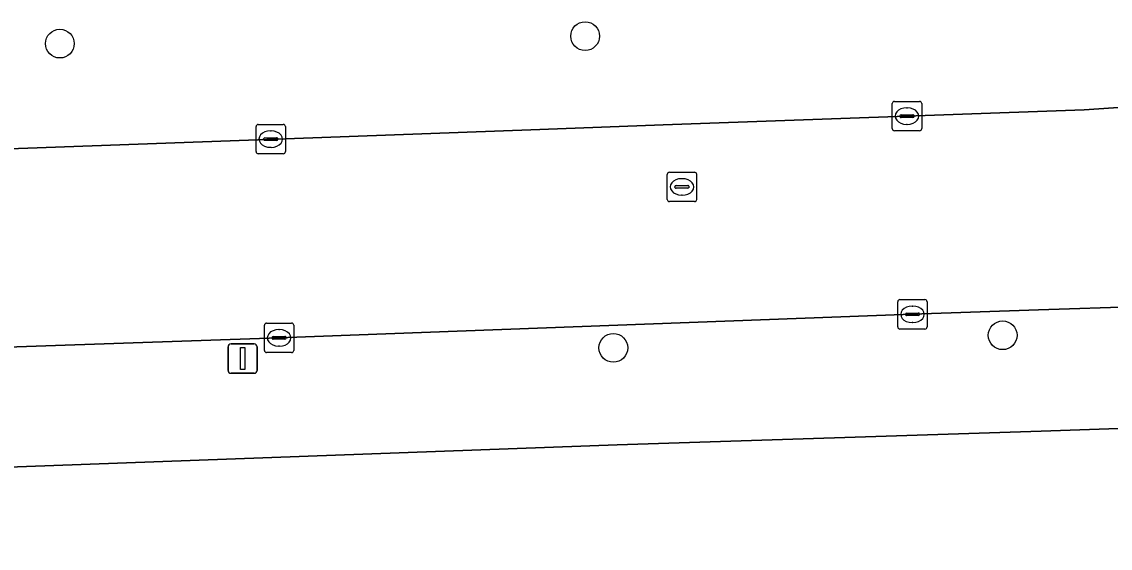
# Model space of a CAD drawing. Extents: x 160554 to 161248, y 385329 to 386506.
# Drawn here: x 160780.16 to 160817.19, y 386435.11 to 386453.01 of the extents above; entities that cross this region are included whole.
import ezdxf

# ---------------------------------------------------------------- set-up
doc = ezdxf.new("R2010")
doc.units = 0
for name, color, linetype in [('IMGEO_Berm_groen', 7, 'Continuous'), ('IMGEO_Boom', 7, 'Continuous'), ('IMGEO_Groenvoorziening', 7, 'Continuous'), ('IMGEO_Kolk', 7, 'Continuous'), ('IMGEO_Lichtmast', 7, 'Continuous'), ('IMGEO_Rijbaan_lokaal_open', 7, 'Continuous'), ('IMGEO_Rioolput', 7, 'Continuous'), ('IMGEO_Voetpad_open', 7, 'Continuous')]:
    doc.layers.add(name, color=color, linetype=linetype)

msp = doc.modelspace()

# ---------------------------------------------------------------- linework, layer by layer
at = {"layer": 'IMGEO_Berm_groen'}
msp.add_lwpolyline([(160699.51, 386445.745), (160700.83, 386445.849), (160714.11, 386446.348), (160714.461, 386446.361), (160732.021, 386447.013), (160765.559, 386448.179), (160769.785, 386448.34), (160776.608, 386448.576), (160790.065, 386449.068), (160797.785, 386449.346), (160801.984, 386449.504), (160816.307, 386450.025), (160819.297, 386450.219), (160825.608, 386450.611), (160831.374, 386451.025)], dxfattribs=at)
at = {"layer": 'IMGEO_Boom'}
for centre in [(160799.327, 386452.525), (160781.458, 386452.272), (160813.529, 386442.353), (160800.286, 386441.924)]:
    msp.add_circle(centre, 0.489, dxfattribs=at)
at = {"layer": 'IMGEO_Groenvoorziening'}
msp.add_lwpolyline([(160960.041, 386435.154), (160962.332, 386435.242), (160970.895, 386435.378), (160970.895, 386436.703), (160968.056, 386436.703), (160968.056, 386439.167), (160971.006, 386439.167), (160971.006, 386437.437), (160972.339, 386437.466), (160972.126, 386444.713), (160937.591, 386443.488), (160886.276, 386441.629), (160825.373, 386439.458), (160814.834, 386439.093), (160800.419, 386438.624), (160707.062, 386435.203)], dxfattribs=at)
at = {"layer": 'IMGEO_Kolk'}
for p, q in [((160809.775, 386449.38), (160809.775, 386450.232)), ((160809.85, 386450.306), (160810.702, 386450.306)), ((160810.776, 386450.232), (160810.776, 386449.38)), ((160810.263, 386450.086), (160810.288, 386450.086)), ((160788.207, 386449.524), (160789.059, 386449.524)), ((160810.034, 386449.8), (160810.034, 386449.812)), ((160810.472, 386449.763), (160810.074, 386449.763)), ((160810.077, 386449.849), (160810.475, 386449.849)), ((160810.286, 386449.526), (160810.261, 386449.526)), ((160810.518, 386449.812), (160810.518, 386449.8)), ((160788.132, 386448.598), (160788.132, 386449.45)), ((160788.62, 386449.304), (160788.645, 386449.304)), ((160789.133, 386449.45), (160789.133, 386448.598)), ((160810.702, 386449.306), (160809.85, 386449.306)), ((160788.391, 386449.018), (160788.391, 386449.03)), ((160788.829, 386448.981), (160788.431, 386448.981)), ((160788.434, 386449.067), (160788.832, 386449.067)), ((160788.643, 386448.744), (160788.618, 386448.744)), ((160788.875, 386449.03), (160788.875, 386449.018)), ((160789.059, 386448.524), (160788.207, 386448.524)), ((160810.035, 386443.565), (160810.887, 386443.565)), ((160809.96, 386442.639), (160809.96, 386443.491)), ((160810.448, 386443.345), (160810.473, 386443.345)), ((160810.961, 386443.491), (160810.961, 386442.639)), ((160810.219, 386443.059), (160810.219, 386443.071)), ((160810.657, 386443.022), (160810.259, 386443.022)), ((160810.262, 386443.108), (160810.66, 386443.108)), ((160810.703, 386443.071), (160810.703, 386443.059)), ((160788.414, 386441.839), (160788.414, 386442.691)), ((160788.489, 386442.765), (160789.341, 386442.765)), ((160788.902, 386442.545), (160788.927, 386442.545)), ((160789.415, 386442.691), (160789.415, 386441.839)), ((160810.887, 386442.565), (160810.035, 386442.565)), ((160810.471, 386442.785), (160810.446, 386442.785)), ((160788.673, 386442.259), (160788.673, 386442.271)), ((160789.111, 386442.222), (160788.713, 386442.222)), ((160788.716, 386442.308), (160789.114, 386442.308)), ((160789.157, 386442.271), (160789.157, 386442.259)), ((160789.341, 386441.765), (160788.489, 386441.765)), ((160788.925, 386441.985), (160788.9, 386441.985))]:
    msp.add_line(p, q, dxfattribs=at)
for points in [[(160809.775, 386449.38), (160809.775, 386450.232)], [(160809.85, 386450.306), (160810.702, 386450.306)], [(160810.776, 386450.232), (160810.776, 386449.38)], [(160788.207, 386449.524), (160789.059, 386449.524)], [(160788.132, 386448.598), (160788.132, 386449.45)], [(160789.133, 386449.45), (160789.133, 386448.598)], [(160810.702, 386449.306), (160809.85, 386449.306)], [(160789.059, 386448.524), (160788.207, 386448.524)], [(160810.035, 386443.565), (160810.887, 386443.565)], [(160809.96, 386442.639), (160809.96, 386443.491)], [(160810.961, 386443.491), (160810.961, 386442.639)], [(160788.414, 386441.839), (160788.414, 386442.691)], [(160788.489, 386442.765), (160789.341, 386442.765)], [(160789.415, 386442.691), (160789.415, 386441.839)], [(160810.887, 386442.565), (160810.035, 386442.565)], [(160789.341, 386441.765), (160788.489, 386441.765)]]:
    msp.add_lwpolyline(points, dxfattribs=at)
for centre, radius, start, end in [((160809.852, 386450.23), 0.0765, 91.552, 178.448), ((160809.852, 386450.23), 0.0765, 91.552, 178.448), ((160810.7, 386450.23), 0.0765, 1.552, 88.448), ((160810.7, 386450.23), 0.0765, 1.552, 88.448), ((160788.209, 386449.448), 0.0765, 91.552, 178.448), ((160788.209, 386449.448), 0.0765, 91.552, 178.448), ((160789.057, 386449.448), 0.0765, 1.552, 88.448), ((160789.057, 386449.448), 0.0765, 1.552, 88.448), ((160810.074, 386449.809), 0.0403, 85.8775, 175.7526), ((160810.071, 386449.799), 0.0366, 178.938, 274.7102), ((160810.475, 386449.806), 0.043, 264.8664, 352.4533), ((160810.479, 386449.811), 0.0386, 1.7309, 96.639), ((160809.852, 386449.382), 0.0765, 181.552, 268.448), ((160809.852, 386449.382), 0.0765, 181.552, 268.448), ((160810.7, 386449.382), 0.0765, 271.552, 358.448), ((160810.7, 386449.382), 0.0765, 271.552, 358.448), ((160788.431, 386449.027), 0.0403, 85.8775, 175.7526), ((160788.428, 386449.017), 0.0366, 178.938, 274.7102), ((160788.832, 386449.024), 0.043, 264.8664, 352.4533), ((160788.836, 386449.029), 0.0386, 1.7309, 96.639), ((160788.209, 386448.6), 0.0765, 181.552, 268.448), ((160788.209, 386448.6), 0.0765, 181.552, 268.448), ((160789.057, 386448.6), 0.0765, 271.552, 358.448), ((160789.057, 386448.6), 0.0765, 271.552, 358.448), ((160810.037, 386443.489), 0.0765, 91.552, 178.448), ((160810.037, 386443.489), 0.0765, 91.552, 178.448), ((160810.885, 386443.489), 0.0765, 1.552, 88.448), ((160810.885, 386443.489), 0.0765, 1.552, 88.448), ((160810.259, 386443.068), 0.0403, 85.8775, 175.7526), ((160810.256, 386443.058), 0.0366, 178.938, 274.7102), ((160810.66, 386443.065), 0.043, 264.8664, 352.4533), ((160810.664, 386443.07), 0.0386, 1.7309, 96.639), ((160788.491, 386442.689), 0.0765, 91.552, 178.448), ((160788.491, 386442.689), 0.0765, 91.552, 178.448), ((160789.339, 386442.689), 0.0765, 1.552, 88.448), ((160789.339, 386442.689), 0.0765, 1.552, 88.448), ((160810.037, 386442.641), 0.0765, 181.552, 268.448), ((160810.037, 386442.641), 0.0765, 181.552, 268.448), ((160810.885, 386442.641), 0.0765, 271.552, 358.448), ((160810.885, 386442.641), 0.0765, 271.552, 358.448), ((160788.713, 386442.268), 0.0403, 85.8775, 175.7526), ((160788.71, 386442.258), 0.0366, 178.938, 274.7102), ((160789.114, 386442.265), 0.043, 264.8664, 352.4533), ((160789.118, 386442.27), 0.0386, 1.7309, 96.639), ((160788.491, 386441.841), 0.0765, 181.552, 268.448), ((160788.491, 386441.841), 0.0765, 181.552, 268.448), ((160789.339, 386441.841), 0.0765, 271.552, 358.448), ((160789.339, 386441.841), 0.0765, 271.552, 358.448)]:
    msp.add_arc(centre, radius, start, end, dxfattribs=at)
for centre, major_axis, ratio, start_param, end_param in [((160810.262, 386449.806), (-0.387, 0.002), 0.722429, 4.712389, 7.853982), ((160810.287, 386449.806), (-0.39, 0.002), 0.717154, 1.570796, 4.712389), ((160788.619, 386449.024), (-0.387, 0.002), 0.722429, 4.712389, 7.853982), ((160788.644, 386449.024), (-0.39, 0.002), 0.717154, 1.570796, 4.712389), ((160810.447, 386443.065), (-0.387, 0.002), 0.722429, 4.712389, 7.853982), ((160810.472, 386443.065), (-0.39, 0.002), 0.717154, 1.570796, 4.712389), ((160788.901, 386442.265), (-0.387, 0.002), 0.722429, 4.712389, 7.853982), ((160788.926, 386442.265), (-0.39, 0.002), 0.717154, 1.570796, 4.712389)]:
    msp.add_ellipse(centre, major_axis=major_axis, ratio=ratio, start_param=start_param, end_param=end_param, dxfattribs=at)
at = {"layer": 'IMGEO_Lichtmast'}
for p, q in [((160787.18, 386441.159), (160787.18, 386441.959)), ((160787.18, 386441.959), (160787.18, 386441.159)), ((160787.28, 386442.059), (160788.07, 386442.059)), ((160788.07, 386442.059), (160787.28, 386442.059)), ((160788.17, 386441.959), (160788.17, 386441.159)), ((160788.17, 386441.159), (160788.17, 386441.959)), ((160788.07, 386441.059), (160787.28, 386441.059)), ((160787.28, 386441.059), (160788.07, 386441.059))]:
    msp.add_line(p, q, dxfattribs=at)
msp.add_lwpolyline([(160787.6, 386441.934), (160787.75, 386441.934), (160787.75, 386441.184), (160787.6, 386441.184), (160787.6, 386441.934)], dxfattribs=at)
for centre, start, end in [((160787.28, 386441.959), 90, 180), ((160787.28, 386441.959), 90, 180), ((160788.07, 386441.959), 0, 90), ((160788.07, 386441.959), 360, 90), ((160787.28, 386441.159), 180, 270), ((160787.28, 386441.159), 180, 270), ((160788.07, 386441.159), 270, 0), ((160788.07, 386441.159), 270, 0)]:
    msp.add_arc(centre, 0.1, start, end, dxfattribs=at)
at = {"layer": 'IMGEO_Rijbaan_lokaal_open'}
for points in [[(160848.813, 386452.129), (160840.76, 386451.824), (160840.02, 386451.78), (160831.374, 386451.025), (160825.608, 386450.611), (160819.297, 386450.219), (160816.307, 386450.025), (160801.984, 386449.504), (160797.785, 386449.346), (160790.065, 386449.068), (160776.608, 386448.576), (160769.785, 386448.34), (160765.559, 386448.179), (160732.021, 386447.013), (160714.461, 386446.361), (160714.11, 386446.348), (160700.83, 386445.849), (160699.51, 386445.745), (160694.363, 386445.553), (160693.501, 386445.516), (160692.612, 386445.438), (160692.051, 386445.357), (160689.811, 386445.068)], [(160691.157, 386438.475), (160692.277, 386438.637), (160694.394, 386438.842), (160696.392, 386438.948), (160709.567, 386439.438), (160714.726, 386439.608), (160732.288, 386440.249), (160754.892, 386441.029), (160772.388, 386441.702), (160788.91, 386442.266), (160810.456, 386443.066), (160814.75, 386443.213), (160825.259, 386443.557), (160825.769, 386443.57)]]:
    msp.add_lwpolyline(points, dxfattribs=at)
at = {"layer": 'IMGEO_Rioolput'}
for p, q in [((160802.119, 386446.973), (160802.119, 386447.825)), ((160802.194, 386447.899), (160803.046, 386447.899)), ((160802.607, 386447.679), (160802.632, 386447.679)), ((160803.12, 386447.825), (160803.12, 386446.973)), ((160802.378, 386447.393), (160802.378, 386447.405)), ((160802.816, 386447.356), (160802.418, 386447.356)), ((160802.421, 386447.442), (160802.819, 386447.442)), ((160802.862, 386447.405), (160802.862, 386447.393)), ((160803.046, 386446.899), (160802.194, 386446.899)), ((160802.63, 386447.119), (160802.605, 386447.119))]:
    msp.add_line(p, q, dxfattribs=at)
for points in [[(160802.119, 386446.973), (160802.119, 386447.825)], [(160802.194, 386447.899), (160803.046, 386447.899)], [(160803.12, 386447.825), (160803.12, 386446.973)], [(160803.046, 386446.899), (160802.194, 386446.899)]]:
    msp.add_lwpolyline(points, dxfattribs=at)
for centre, radius, start, end in [((160802.196, 386447.823), 0.0765, 91.552, 178.448), ((160802.196, 386447.823), 0.0765, 91.552, 178.448), ((160803.044, 386447.823), 0.0765, 1.552, 88.448), ((160803.044, 386447.823), 0.0765, 1.552, 88.448), ((160802.418, 386447.402), 0.0403, 85.8775, 175.7526), ((160802.415, 386447.392), 0.0366, 178.938, 274.7102), ((160802.819, 386447.399), 0.043, 264.8664, 352.4533), ((160802.823, 386447.404), 0.0386, 1.7309, 96.639), ((160802.196, 386446.975), 0.0765, 181.552, 268.448), ((160802.196, 386446.975), 0.0765, 181.552, 268.448), ((160803.044, 386446.975), 0.0765, 271.552, 358.448), ((160803.044, 386446.975), 0.0765, 271.552, 358.448)]:
    msp.add_arc(centre, radius, start, end, dxfattribs=at)
for centre, major_axis, ratio, start_param, end_param in [((160802.606, 386447.399), (-0.387, 0.002), 0.722429, 4.712389, 7.853982), ((160802.631, 386447.399), (-0.39, 0.002), 0.717154, 1.570796, 4.712389)]:
    msp.add_ellipse(centre, major_axis=major_axis, ratio=ratio, start_param=start_param, end_param=end_param, dxfattribs=at)
at = {"layer": 'IMGEO_Voetpad_open'}
msp.add_lwpolyline([(160886.196, 386443.598), (160825.332, 386441.461), (160825.259, 386443.557), (160814.75, 386443.213), (160810.456, 386443.066), (160788.91, 386442.266), (160772.388, 386441.702), (160754.892, 386441.029), (160732.288, 386440.249), (160714.726, 386439.608), (160709.567, 386439.438), (160705.097, 386435.111), (160707.062, 386435.203), (160800.419, 386438.624), (160814.834, 386439.093), (160825.373, 386439.458), (160886.276, 386441.629)], dxfattribs=at)

doc.saveas('drawing.dxf')
